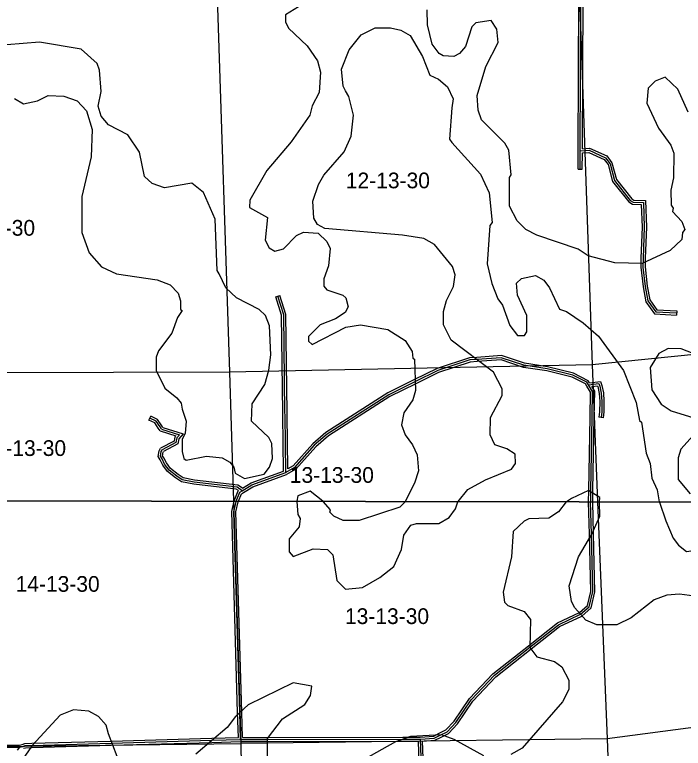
# Model space of a CAD drawing. Extents: x 457167 to 656239, y 1787309 to 1969297.
# Drawn here: x 577714 to 587292, y 1829281 to 1839785 of the extents above; entities that cross this region are included whole.
import ezdxf

# ---------------------------------------------------------------- set-up
doc = ezdxf.new("R2010")
doc.units = 0
for name, color, linetype in [('Level 1', 7, 'Continuous'), ('Level 2', 7, 'Continuous'), ('Level 31', 7, 'Continuous'), ('Level 32', 7, 'Continuous'), ('Level 63', 7, 'Continuous'), ('Level 7', 7, 'Continuous')]:
    doc.layers.add(name, color=color, linetype=linetype)

msp = doc.modelspace()

# ---------------------------------------------------------------- linework, layer by layer
at = {"layer": 'Level 1'}
for p, q in [((580612.041, 1840071.771), (580788.995, 1834665.725)), ((585799.21, 1840119.836), (585986.511, 1834769.839)), ((591288.748, 1835308.186), (585986.511, 1834769.839)), ((585986.511, 1834769.839), (580788.995, 1834665.725)), ((585986.511, 1834769.839), (586064.342, 1832810.528)), ((580788.995, 1834665.725), (576615.12, 1834652.601)), ((580788.995, 1834665.725), (580846.388, 1832818.882)), ((580846.389, 1832818.882), (580954.245, 1829348.175)), ((586064.343, 1832810.528), (586199.147, 1829416.963)), ((591368.885, 1830091.487), (586199.147, 1829416.963)), ((576603.715, 1829298.086), (580954.245, 1829348.175)), ((586199.147, 1829416.963), (580954.245, 1829348.175)), ((580954.245, 1829348.175), (581049.21, 1824055.511)), ((586199.147, 1829416.963), (586400.131, 1824117.811))]:
    msp.add_line(p, q, dxfattribs=at)
at = {"layer": 'Level 31'}
for p, q in [((585815.198, 1837833.568), (585826.19, 1840115.679)), ((585813.751, 1837573.213), (585815.198, 1837833.568)), ((581586.304, 1834049.521), (581586.069, 1834090.975)), ((581597.085, 1833228.428), (581586.304, 1834049.521)), ((579818.203, 1833850.2), (579795.975, 1833883.335)), ((579818.203, 1833850.2), (580075.392, 1833770.402)), ((579811.5, 1833531.675), (579826.2, 1833555.281)), ((580854.144, 1832667.754), (580887.571, 1832816.773)), ((580887.571, 1832816.773), (580888.362, 1832818.815)), ((585964.341, 1832806.859), (585964.407, 1832810.688)), ((583524.928, 1829411.621), (583725.004, 1829427.958)), ((576603.709, 1829295.216), (577789.318, 1829295.612)), ((577755.784, 1829254.229), (577789.318, 1829295.612)), ((577789.318, 1829295.612), (577832.033, 1829309.703))]:
    msp.add_line(p, q, dxfattribs=at)
for points in [[(585815.198, 1837833.568), (585944.516, 1837843.869), (586178.074, 1837737.613), (586241.607, 1837651.678), (586306.121, 1837409.017), (586531.71, 1837126.419), (586572.425, 1837099.435), (586718.916, 1837094.797), (586732.275, 1836743.871), (586715.205, 1836298.823), (586713.695, 1836172.282), (586745.66, 1835891.866), (586781.269, 1835688.168), (586896.588, 1835530.503), (587195.621, 1835515.039)], [(581586.069, 1834090.975), (581567.202, 1835487.345), (581484.292, 1835754.414)], [(585932.778, 1834483.969), (585908.962, 1834521.831), (585709.134, 1834622.206), (585342.4, 1834714.536), (585009.029, 1834764.989), (584684.053, 1834873.972), (584336.206, 1834848.824), (584233.955, 1834841.385), (583775.031, 1834692.096), (583445.385, 1834528.016), (583074.289, 1834342.927), (582189.647, 1833777.416), (582006.192, 1833619.238), (581722.09, 1833303.086), (581597.085, 1833228.428)], [(585932.778, 1834483.969), (586083.463, 1834502.594), (586094.863, 1834467.301), (586116.969, 1834366.897), (586124.391, 1834248.705), (586122.517, 1834098.53), (586112.813, 1834018.914)], [(585985.739, 1834023.88), (585992.157, 1834388.223), (585932.778, 1834483.969)], [(579795.975, 1833883.335), (579740.405, 1833965.993), (579650.357, 1834008.722)], [(585964.406, 1832810.688), (585967.198, 1832971.577), (585985.739, 1834023.88)], [(580075.392, 1833770.402), (580036.764, 1833726.482), (580024.204, 1833658.873), (579826.2, 1833555.281)], [(580974.194, 1832968.959), (580899.447, 1833020.745), (580287.095, 1833092.895), (580114.526, 1833124.519), (580035.964, 1833178.496), (579925.618, 1833265.266), (579862.092, 1833351.576), (579824.66, 1833425.469), (579801.805, 1833464.061), (579811.5, 1833531.675)], [(580974.194, 1832968.959), (581113.235, 1833054.131), (581597.085, 1833228.428)], [(580888.361, 1832818.815), (580938.157, 1832947.214), (580974.194, 1832968.959)], [(583725.004, 1829427.958), (583807.586, 1829469.251), (583908.342, 1829519.236), (584033.787, 1829652.444), (584251.021, 1829977.471), (584584.881, 1830327.001), (585093.069, 1830727.471), (585503.313, 1831050.683), (585820.211, 1831200.262), (585945.278, 1831308.386), (585995.693, 1831525.013), (585975.586, 1832350.486), (585964.341, 1832806.859)], [(580948.864, 1829407.278), (580937.544, 1829797.11), (580854.144, 1832667.754)], [(577832.033, 1829309.703), (577864.229, 1829320.545), (577958.523, 1829323.256), (579096.746, 1829355.064), (580538.556, 1829395.745), (580948.864, 1829407.278)], [(580948.864, 1829407.278), (581324.108, 1829407.976), (583275.827, 1829411.38), (583524.928, 1829411.621)], [(584691.809, 1824116.051), (584708.791, 1824333.103), (584784.168, 1824432.956), (584884.331, 1824499.308), (584925.936, 1824599.226), (584951.502, 1824807.535), (584918.656, 1825124.681), (584877.176, 1825257.846), (584577.366, 1825575.14), (584577.861, 1825833.677), (584736.749, 1826125.365), (584770.295, 1826342.021), (584645.816, 1826717.16), (584663.817, 1827467.286), (584622.293, 1827575.727), (584355.871, 1827851.505), (583831.398, 1828277.236), (583631.785, 1828502.708), (583548.827, 1828761.409), (583524.928, 1829411.621)]]:
    msp.add_lwpolyline(points, dxfattribs=at)
at = {"layer": 'Level 32'}
for p, q in [((585785.198, 1837833.712), (585796.139, 1840105.134)), ((585845.355, 1837866.066), (585856.241, 1840126.222)), ((585783.752, 1837573.38), (585785.198, 1837833.735)), ((585843.752, 1837573.046), (585845.045, 1837805.849)), ((585783.752, 1837573.38), (585843.752, 1837573.046)), ((581455.641, 1835745.52), (581512.943, 1835763.308)), ((587197.17, 1835544.999), (587194.072, 1835485.078)), ((581556.305, 1834049.35), (581556.07, 1834090.804)), ((581616.302, 1834049.915), (581616.069, 1834091.145)), ((579637.496, 1833981.618), (579663.218, 1834035.826)), ((581566.808, 1833249.407), (581556.307, 1834049.126)), ((581626.4, 1833280.878), (581616.302, 1834049.915)), ((586142.592, 1834015.284), (586083.033, 1834022.544)), ((579799.193, 1833824.686), (579771.062, 1833866.622)), ((579837.215, 1833875.711), (579820.89, 1833900.047)), ((579837.215, 1833875.711), (580128.485, 1833785.34)), ((579799.193, 1833824.686), (580022.3, 1833755.462)), ((579782.699, 1833542.176), (579805.052, 1833578.075)), ((579840.301, 1833521.171), (579847.348, 1833532.486)), ((580824.048, 1832670.646), (580857.295, 1832818.865)), ((580857.294, 1832818.865), (580858.789, 1832825.528)), ((580884.242, 1832664.861), (580916.353, 1832808.016)), ((580916.353, 1832808.016), (580920.521, 1832818.764)), ((585934.335, 1832806.749), (585934.404, 1832810.736)), ((585994.349, 1832806.967), (585994.412, 1832810.64)), ((583523.691, 1829441.619), (583716.779, 1829457.386)), ((583555.962, 1829384.054), (583733.231, 1829398.528)), ((577784.493, 1829325.61), (577822.634, 1829338.193))]:
    msp.add_line(p, q, dxfattribs=at)
for points in [[(585845.355, 1837866.066), (585949.873, 1837874.391), (586197.575, 1837761.701), (586269.13, 1837664.913), (586333.496, 1837422.811), (586552.215, 1837148.821), (586581.894, 1837129.15), (586747.83, 1837123.898), (586762.298, 1836743.867), (586745.199, 1836298.069), (586743.715, 1836173.809), (586775.365, 1835896.152), (586809.615, 1835700.229), (586912.382, 1835559.726), (587197.17, 1835544.999)], [(585845.045, 1837805.85), (585939.16, 1837813.347), (586158.573, 1837713.526), (586214.084, 1837638.443), (586278.746, 1837395.223), (586511.206, 1837104.016), (586562.957, 1837069.719), (586690.002, 1837065.697), (586702.254, 1836743.876), (586685.211, 1836299.577), (586683.675, 1836170.756), (586715.953, 1835887.58), (586752.922, 1835676.107), (586880.794, 1835501.279), (587194.072, 1835485.078)], [(581616.066, 1834091.38), (581597.14, 1835492.092), (581512.943, 1835763.308)], [(581556.07, 1834090.804), (581537.263, 1835482.596), (581455.641, 1835745.52)], [(585907.383, 1834467.996), (585888.021, 1834498.778), (585698.614, 1834593.918), (585336.479, 1834685.09), (585001.962, 1834735.716), (584680.217, 1834843.616), (584338.377, 1834818.901), (584239.768, 1834811.728), (583786.417, 1834664.252), (583458.763, 1834501.163), (583089.105, 1834316.792), (582207.613, 1833753.293), (582027.23, 1833597.764), (581741.37, 1833279.656), (581609.98, 1833201.184)], [(585948.022, 1834516.081), (585929.903, 1834544.886), (585719.655, 1834650.494), (585348.32, 1834743.982), (585016.095, 1834794.261), (584687.888, 1834904.329), (584334.036, 1834878.746), (584228.141, 1834871.042), (583763.645, 1834719.94), (583432.005, 1834554.867), (583059.472, 1834369.063), (582171.682, 1833801.537), (581985.155, 1833640.711), (581702.81, 1833326.514), (581626.4, 1833280.878)], [(585948.021, 1834516.081), (586104.39, 1834535.409), (586123.852, 1834475.154), (586146.765, 1834371.088), (586154.404, 1834249.459), (586152.495, 1834096.521), (586142.592, 1834015.284)], [(585955.743, 1834024.408), (585962.006, 1834379.919), (585907.383, 1834467.996)], [(585982.98, 1834459.944), (586062.535, 1834469.778), (586065.874, 1834459.447), (586087.173, 1834362.707), (586094.38, 1834247.951), (586092.539, 1834100.538), (586083.033, 1834022.544)], [(586015.734, 1834023.351), (586022.309, 1834396.527), (585982.98, 1834459.944)], [(579771.079, 1833866.597), (579720.104, 1833942.42), (579637.496, 1833981.618)], [(579820.872, 1833900.073), (579760.707, 1833989.566), (579663.218, 1834035.826)], [(585934.403, 1832810.736), (585937.202, 1832972.102), (585955.743, 1834024.408)], [(585994.411, 1832810.64), (585997.193, 1832971.052), (586015.734, 1834023.351)], [(580022.301, 1833755.462), (580008.777, 1833740.089), (579997.373, 1833678.694), (579805.053, 1833578.075)], [(580128.484, 1833785.34), (580064.75, 1833712.876), (580051.035, 1833639.053), (579847.347, 1833532.486)], [(580919.006, 1832970.696), (580888.51, 1832991.826), (580282.632, 1833063.213), (580102.818, 1833096.164), (580018.179, 1833154.316), (579903.871, 1833244.201), (579836.455, 1833335.798), (579798.344, 1833411.031), (579770.61, 1833457.861), (579782.699, 1833542.177)], [(580975.202, 1833004.756), (580910.385, 1833049.665), (580291.558, 1833122.577), (580126.235, 1833152.874), (580053.749, 1833202.676), (579947.365, 1833286.33), (579887.729, 1833367.353), (579850.975, 1833439.906), (579833.002, 1833470.259), (579840.301, 1833521.171)], [(580975.202, 1833004.756), (581100.181, 1833081.316), (581566.808, 1833249.407)], [(580989.864, 1832943.376), (581126.29, 1833026.946), (581609.98, 1833201.184)], [(580858.789, 1832825.528), (580913.89, 1832967.61), (580919.007, 1832970.696)], [(580920.52, 1832818.764), (580962.425, 1832926.818), (580989.693, 1832943.272)], [(583716.779, 1829457.386), (583794.211, 1829496.106), (583890.191, 1829543.721), (584010.233, 1829671.193), (584227.526, 1829996.308), (584564.65, 1830349.254), (585074.502, 1830751.036), (585487.424, 1831076.359), (585803.696, 1831225.641), (585918.271, 1831324.696), (585965.609, 1831528.097), (585945.596, 1832349.751), (585934.335, 1832806.749)], [(583733.231, 1829398.528), (583820.961, 1829442.396), (583926.495, 1829494.751), (584057.341, 1829633.696), (584274.516, 1829958.634), (584605.113, 1830304.748), (585111.636, 1830703.907), (585519.201, 1831025.008), (585836.728, 1831174.883), (585972.284, 1831292.077), (586025.778, 1831521.93), (586005.577, 1832351.22), (585994.349, 1832806.967)], [(580918.006, 1829436.422), (580907.556, 1829796.238), (580824.048, 1832670.646)], [(580978.005, 1829437.331), (580967.532, 1829797.981), (580884.242, 1832664.861)], [(577822.459, 1829338.136), (577858.895, 1829350.404), (577957.673, 1829353.245), (579095.905, 1829385.053), (580537.712, 1829425.734), (580918.005, 1829436.421)], [(577841.606, 1829281.271), (577869.562, 1829290.685), (577959.373, 1829293.267), (579097.588, 1829325.076), (580539.401, 1829365.756), (580949.314, 1829377.277)], [(580949.314, 1829377.277), (581324.163, 1829377.976), (583275.868, 1829381.38), (583496.012, 1829381.592)], [(580978.006, 1829437.331), (581324.054, 1829437.977), (583275.786, 1829441.381), (583523.691, 1829441.619)], [(584664.059, 1824145.97), (584679.566, 1824344.182), (584763.319, 1824455.131), (584860.146, 1824519.274), (584896.661, 1824606.962), (584921.311, 1824807.821), (584889.123, 1825118.614), (584850.599, 1825242.291), (584547.341, 1825563.232), (584547.876, 1825841.346), (584707.902, 1826135.123), (584739.539, 1826339.451), (584615.699, 1826712.663), (584633.684, 1827462.087), (584596.465, 1827559.285), (584335.556, 1827829.355), (583810.573, 1828255.501), (583605.143, 1828487.543), (583518.999, 1828756.18), (583496.012, 1829381.591)], [(584724.636, 1824150.987), (584738.016, 1824322.024), (584805.018, 1824410.782), (584908.514, 1824479.342), (584955.213, 1824591.489), (584981.692, 1824807.249), (584948.188, 1825130.746), (584903.752, 1825273.401), (584607.389, 1825587.048), (584607.846, 1825826.009), (584765.596, 1826115.606), (584801.051, 1826344.591), (584675.933, 1826721.656), (584693.951, 1827472.486), (584648.122, 1827592.171), (584376.188, 1827873.654), (583852.223, 1828298.971), (583658.426, 1828517.874), (583578.656, 1828766.637), (583555.962, 1829384.054)], [(576603.773, 1829325.217), (576603.899, 1829325.216), (577784.494, 1829325.61)]]:
    msp.add_lwpolyline(points, dxfattribs=at)
at = {"layer": 'Level 63'}
for points in [[(576611.219, 1832825.663), (616425.226, 1832761.92), (616473.71, 1878215.526), (576708.29, 1878279.4), (576611.219, 1832825.663)], [(576514.526, 1787372.776), (616376.934, 1787309.166), (616425.227, 1832761.92), (576611.22, 1832825.663), (576514.526, 1787372.776)]]:
    msp.add_lwpolyline(points, dxfattribs=at)
at = {"layer": 'Level 7'}
for points in [[(581778.898, 1839897.97), (581595.407, 1839781.457), (581595.278, 1839681.416), (581636.859, 1839589.685), (581903.354, 1839339.301), (582053.187, 1839122.399), (582094.7, 1838963.977), (582077.731, 1838672.202), (581977.472, 1838480.599), (581944.003, 1838347.257), (581676.843, 1837964.05), (581326.273, 1837555.962), (581084.094, 1837131.075), (581075.625, 1837022.703), (581333.888, 1836880.692), (581300.22, 1836555.607), (581358.442, 1836447.206), (581441.774, 1836397.085), (581566.845, 1836430.296), (581750.445, 1836621.84), (581850.545, 1836671.761), (582058.918, 1836654.851), (582183.83, 1836538.021), (582233.752, 1836437.919), (582208.474, 1836187.866), (582141.595, 1836004.532), (582141.465, 1835896.161), (582183.116, 1835846.11), (582416.43, 1835770.82), (582458.08, 1835729.099), (582491.292, 1835604.027), (582449.512, 1835520.696), (582307.701, 1835429.164), (582090.89, 1835346.022), (581923.969, 1835179.469), (581923.91, 1835112.778), (581973.86, 1835062.687), (582457.654, 1835312.293), (582666.096, 1835345.405), (583057.8, 1835278.285), (583307.725, 1835119.644), (583407.597, 1834961.151), (583415.838, 1834869.451), (583440.849, 1834852.751), (583457.032, 1834402.553), (583415.213, 1834269.241), (583289.973, 1834085.968), (583256.435, 1833910.945), (583306.296, 1833769.163), (583414.528, 1833627.341), (583481.06, 1833485.53), (583497.502, 1833252.116), (583438.953, 1833077.113), (583307.516, 1832814.942)], [(584262.808, 1839611.886), (584170.82, 1839328.551), (584087.36, 1839228.61), (584003.969, 1839187.029), (583853.907, 1839195.528), (583795.586, 1839228.938), (583695.684, 1839362.42), (583629.291, 1839637.584), (583621.179, 1839854.327)], [(587362.633, 1838391.521), (587212.899, 1838716.796), (587029.695, 1838892.057), (586887.914, 1838833.836), (586787.784, 1838733.894), (586770.885, 1838517.181), (586937.22, 1838158.526), (587112.024, 1837916.613), (587153.605, 1837799.841), (587153.208, 1837449.716), (587111.369, 1837274.713), (587119.48, 1837057.94), (587144.421, 1837016.259), (587136.052, 1836966.238), (587269.265, 1836824.396), (587310.815, 1836707.625), (587277.445, 1836665.974), (587269.006, 1836565.973), (587102.085, 1836407.74), (586701.783, 1836224.765), (586309.979, 1836233.533), (585926.614, 1836333.963), (585784.991, 1836425.824), (585193.313, 1836626.515), (585035.02, 1836710.036), (584910.108, 1836835.216), (584801.965, 1837043.75), (584802.392, 1837452.226), (584827.462, 1837493.876), (584794.479, 1837844.031), (584736.217, 1837944.133), (584403.13, 1838277.946), (584353.269, 1838419.698), (584336.797, 1838628.141), (584462.295, 1839044.818), (584637.715, 1839386.415), (584621.243, 1839578.177), (584538.01, 1839703.319), (584321.229, 1839670.207), (584262.808, 1839611.886)], [(584456.044, 1833126.058), (584831.336, 1833275.722), (584889.756, 1833359.013), (584881.585, 1833492.396), (584764.943, 1833567.556), (584589.941, 1833626.066), (584523.419, 1833767.888), (584532.017, 1834017.942), (584699.066, 1834334.557), (584699.165, 1834426.259), (584574.382, 1834668.142), (583966.322, 1835127.286), (583858.179, 1835344.13), (583858.377, 1835535.862), (583900.216, 1835694.225), (584000.476, 1835894.198), (584025.655, 1836060.891), (583984.104, 1836177.633), (583725.998, 1836494.706), (583576.045, 1836578.227), (583267.642, 1836628.576), (582159.019, 1836721.453), (582050.707, 1836779.904), (582000.785, 1836871.665), (581984.374, 1837113.418), (582068.002, 1837355.102), (582143.152, 1837488.385), (582435.283, 1837821.541), (582535.542, 1838046.495), (582569.22, 1838346.57), (582502.817, 1838613.423), (582452.865, 1838696.825), (582419.625, 1838763.546), (582394.842, 1839005.329), (582503.501, 1839280.333), (582678.791, 1839496.877), (582878.993, 1839596.68), (583095.735, 1839596.451), (583245.757, 1839562.941), (583379.04, 1839487.791), (583553.804, 1839187.486), (583661.887, 1838920.623), (583786.859, 1838862.143), (583911.781, 1838753.641), (583994.974, 1838578.479), (583978.175, 1838453.467), (583944.338, 1838003.341), (583977.619, 1837953.29), (584385.637, 1837502.675), (584510.39, 1837235.781), (584551.615, 1836810.595), (584518.245, 1836768.954), (584484.309, 1836218.786), (584550.701, 1835935.291), (584633.845, 1835718.448), (584700.435, 1835626.677), (584808.48, 1835334.783), (584916.721, 1835192.961), (585016.753, 1835192.872), (585050.133, 1835242.853), (585050.39, 1835476.266), (584917.337, 1835768.171), (584900.825, 1835943.233), (584975.915, 1836009.855), (585176.058, 1836051.346), (585292.7, 1835984.526), (585375.931, 1835876.054), (585517.315, 1835567.44), (585617.326, 1835534), (585858.91, 1835375.348), (586075.455, 1835183.386), (586433.392, 1834691.191), (586616.308, 1834232.494), (586666.03, 1833974.001), (586691.041, 1833948.961), (586757.235, 1833507.074), (586815.427, 1833356.951), (586840.239, 1833148.519), (586915.071, 1832981.726), (586947.783, 1832809.114)], [(577709.414, 1838585.152), (577842.725, 1838509.991), (578042.827, 1838551.443), (578192.979, 1838626.335), (578418.051, 1838617.736), (578609.694, 1838550.856), (578742.936, 1838409.004), (578826.01, 1838142.151), (578808.913, 1837750.344), (578674.946, 1837183.636), (578674.39, 1836666.787), (578782.475, 1836374.883), (578957.308, 1836174.651), (579173.951, 1836074.361), (579757.389, 1835990.401), (579940.721, 1835915.181), (580057.304, 1835798.34), (580090.545, 1835689.939), (580090.416, 1835564.896), (580115.396, 1835548.186), (580048.606, 1835448.215), (579964.987, 1835223.241), (579772.987, 1834973.346), (579739.548, 1834881.675), (579739.35, 1834689.942), (579864.133, 1834439.729), (580039.036, 1834297.807), (580097.327, 1834222.716), (580113.898, 1834139.356), (580172.09, 1833964.233), (580155.222, 1833789.17), (580113.442, 1833705.869), (580113.284, 1833530.806), (580138.155, 1833430.735), (580171.475, 1833405.694), (580463.308, 1833463.726), (580688.38, 1833438.487), (580796.692, 1833380.036), (580854.944, 1833304.946), (580871.555, 1833221.545), (581004.836, 1833146.394), (581288.329, 1833204.446), (581363.459, 1833304.388), (581405.268, 1833429.4), (581397.156, 1833646.143), (581355.575, 1833729.534), (581105.75, 1833963.246), (581114.349, 1834213.301), (581298.038, 1834488.206), (581356.587, 1834696.549), (581381.855, 1834913.292), (581365.602, 1835330.109), (581307.41, 1835480.221), (581215.818, 1835563.681), (580890.863, 1835730.773), (580740.97, 1835872.654), (580641.138, 1836072.816), (580616.187, 1836122.867), (580583.63, 1836856.498), (580417.295, 1837240.133), (580250.692, 1837373.705), (579858.829, 1837307.412), (579683.836, 1837365.962), (579575.554, 1837466.123), (579500.92, 1837816.308), (579334.456, 1838066.561), (579059.492, 1838208.572), (578951.25, 1838333.754), (578909.728, 1838475.506), (578951.636, 1838683.879), (578926.954, 1838992.354), (578893.712, 1839084.085), (578668.858, 1839292.717), (578068.75, 1839393.406), (577601.855, 1839352.213)], [(587517.302, 1834898.418), (587259.009, 1834998.749), (587075.617, 1835007.278), (586942.166, 1834932.386), (586816.896, 1834732.443), (586841.579, 1834415.628), (586974.732, 1834207.096), (587116.345, 1834115.235), (587441.369, 1834014.865)], [(587474.48, 1833806.431), (587257.48, 1833564.906), (587215.67, 1833439.895), (587215.343, 1833131.45), (587390.177, 1832922.847)], [(584067.17, 1832813.726), (584205.792, 1832984.605), (584456.044, 1833126.058)], [(582132.705, 1832816.823), (582129.901, 1832820.064), (581946.638, 1832961.975), (581771.507, 1832895.483), (581754.767, 1832820.462), (581755.027, 1832817.428)], [(586089.966, 1832810.487), (586098.023, 1832874.201), (585931.4, 1832974.432), (585689.519, 1832857.989), (585619.234, 1832811.241)], [(581755.028, 1832817.428), (581771.22, 1832628.719), (581804.501, 1832570.338), (581787.731, 1832453.626), (581645.811, 1832278.733), (581645.623, 1832095.331), (581703.904, 1832028.58), (581987.436, 1832136.653), (582195.849, 1832128.083), (582270.81, 1832052.992), (582328.774, 1831686.137), (582453.686, 1831560.956), (582695.469, 1831585.707), (582945.68, 1831727.161), (583145.921, 1831885.324), (583254.55, 1832126.978), (583288.119, 1832335.351), (583388.319, 1832476.934), (583471.679, 1832501.885), (583788.462, 1832501.526), (583938.613, 1832584.718), (584030.443, 1832709.67), (584063.883, 1832809.671), (584067.171, 1832813.726)], [(583307.517, 1832814.942), (583305.285, 1832810.488), (583230.195, 1832735.527), (582646.46, 1832544.411), (582421.377, 1832544.671), (582288.066, 1832603.161), (582229.745, 1832661.581), (582238.145, 1832694.922), (582132.706, 1832816.823)], [(585619.235, 1832811.241), (585614.42, 1832808.038), (585505.92, 1832666.446), (585364.109, 1832574.884), (585080.676, 1832566.842), (585013.926, 1832533.591), (584855.405, 1832383.698), (584829.997, 1832025.243), (584712.741, 1831516.855), (584729.282, 1831375.142), (584779.233, 1831325.062), (585012.586, 1831241.431), (585104.158, 1831124.631), (585095.391, 1830724.514), (585195.263, 1830591.002), (585445.286, 1830524.052), (585553.598, 1830448.932), (585653.431, 1830257.099), (585653.271, 1830123.717), (585561.412, 1829948.754), (584985.491, 1829282.441), (584818.671, 1829190.94)], [(585687.952, 1831382.466), (585654.84, 1831607.58), (585788.668, 1832024.227), (585980.767, 1832349.143), (586097.726, 1832607.437), (586089.595, 1832807.541), (586089.967, 1832810.487)], [(586947.784, 1832809.114), (586948.254, 1832806.634), (587039.667, 1832539.77), (587147.77, 1832289.546), (587222.671, 1832189.446), (587339.314, 1832097.625), (587814.538, 1832172.158), (588006.181, 1832088.567), (588164.404, 1831921.676), (588214.296, 1831813.274), (588214.067, 1831579.851), (588163.947, 1831479.849), (588063.817, 1831413.257), (587738.733, 1831421.956), (587238.627, 1831489.165), (587055.196, 1831472.694), (586871.734, 1831406.202), (586546.363, 1831148.136), (586337.821, 1831048.294), (586054.389, 1831048.623), (585896.096, 1831115.473), (585737.873, 1831290.696), (585687.952, 1831382.466)], [(581334.055, 1829144.615), (581334.342, 1829419.709), (581551.382, 1829702.914), (581868.384, 1829910.958), (581951.884, 1830035.941), (581968.683, 1830169.293), (581701.99, 1830219.602), (581059.776, 1829903.505), (580876.175, 1829736.981), (580759.305, 1829578.689), (580308.764, 1829195.711)], [(579183.332, 1829163.576), (579058.618, 1829488.821), (579025.396, 1829613.892), (578917.165, 1829739.043), (578775.542, 1829814.234), (578558.8, 1829831.133), (578366.999, 1829756.301), (577966.408, 1829323.233), (577816.128, 1829106.659)], [(584435.166, 1829174.658), (584010.281, 1829408.53), (583826.948, 1829475.42), (583385.094, 1829450.867), (583168.292, 1829376.066), (582701.169, 1829109.8)]]:
    msp.add_lwpolyline(points, dxfattribs=at)

# ---------------------------------------------------------------- texts
at = {"layer": 'Level 2'}
for s, p in [('12-13-30', (582457.52, 1837299.201)), ('11-13-30', (576802.47, 1836620.635)), ('14-13-30', (577246.386, 1833466.984)), ('13-13-30', (581655.237, 1833082.238)), ('14-13-30', (577727.226, 1831522.481)), ('13-13-30', (582445.315, 1831061.033))]:
    msp.add_text(s, height=225, dxfattribs=at).set_placement(p)

doc.saveas('drawing.dxf')
